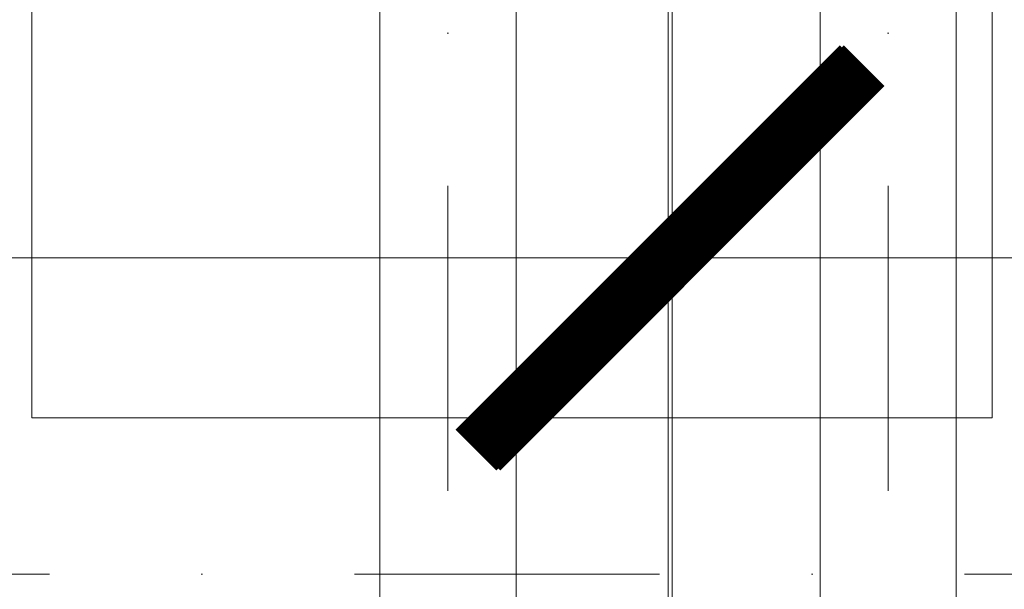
# Model space of a CAD drawing. Header units: millimetres. Extents: x -916886 to 3713765, y -2985421 to 1675785.
# Tile 590 of 656: x 377465 to 378695, y 149981 to 150692. Entities that reach past the tile are written whole.
import ezdxf

# ---------------------------------------------------------------- set-up
doc = ezdxf.new("R2010")
doc.units = ezdxf.units.MM
doc.linetypes.add('CENTERX2', pattern=[101.6, 63.5, -12.7, 12.7, -12.7])
doc.linetypes.add('DASHDOT', pattern=[25.4, 12.7, -6.35, 0, -6.35])
doc.layers.get('Defpoints').update_dxf_attribs({"color": 8})
for name, color, linetype, lineweight in [('A99_FVE', 30, 'Continuous', 5), ('A99_N_koty-200', 5, 'Continuous', 5), ('A99_N_koty-200 @ 1', 5, 'Continuous', 5), ('A99_N_koty-200 @ 10', 5, 'Continuous', 5), ('A99_N_koty-200 @ 100', 5, 'Continuous', 5), ('A99_N_koty-200 @ 200', 5, 'Continuous', 5), ('A99_N_koty-200 @ 250 (1)', 5, 'Continuous', 5), ('A99_N_koty-200 @ 250 (2)', 5, 'Continuous', 5), ('A99_N_koty-200 @ 400', 5, 'Continuous', 5), ('A99_S_osy', 1, 'CENTERX2', 5)]:
    doc.layers.add(name, color=color, linetype=linetype, lineweight=lineweight)
doc.styles.add('A99_kota', font='isocpeur.ttf', dxfattribs={"height": 2})
doc.dimstyles.new('A99_kota_200 new', dxfattribs={"dimscale": 200, "dimtxt": 2, "dimasz": 1.2, "dimexe": 0.5, "dimexo": 1.5, "dimgap": 0.5, "dimtad": 1, "dimdec": 0, "dimzin": 3, "dimdsep": 46, "dimtxsty": 'A99_kota', "dimblk": 'ARCHTICK', "dimcen": 2.5, "dimazin": 2, "dimtfac": 0.75, "dimtdec": 0, "dimtix": 1, "dimtmove": 2, "dimatfit": 0, "dimfxl": 0, "dimtolj": 1, "dimtzin": 0, "dimlwd": 5, "dimlwe": 5, "dimarcsym": 0})

# ---------------------------------------------------------------- blocks, each defined once
blk = doc.blocks.new('_ArchTick')
at = {"color": 0, "linetype": 'ByBlock', "const_width": 0.15}
blk.add_lwpolyline([(-0.5, -0.5), (0.5, 0.5)], dxfattribs=at)
blk = doc.blocks.new('*D3368')
at = {"layer": 'A99_N_koty-200', "color": 0, "linetype": 'Continuous', "lineweight": 5, "ltscale": 10, "transparency": 16777216}
for p, q in [((330000, 150190), (330000, 151090)), ((378275, 150190), (378275, 151090)), ((330000, 150990), (378275, 150990))]:
    blk.add_line(p, q, dxfattribs=at)
at = {"layer": 'Defpoints', "color": 0, "linetype": 'Continuous', "lineweight": 0, "ltscale": 10, "transparency": 16777216}
for p in [(378275, 150990), (330000, 148920), (378275, 148920)]:
    blk.add_point(p, dxfattribs=at)
at = {"layer": 'A99_N_koty-200', "color": 0, "linetype": 'Continuous', "lineweight": 5, "ltscale": 10, "transparency": 16777216, "xscale": 240, "yscale": 240, "zscale": 240, "rotation": 180}
blk.add_blockref('_ArchTick', (330000, 150990), dxfattribs=at)
at = {"layer": 'A99_N_koty-200', "color": 0, "linetype": 'Continuous', "lineweight": 5, "ltscale": 10, "transparency": 16777216, "xscale": 240, "yscale": 240, "zscale": 240}
blk.add_blockref('_ArchTick', (378275, 150990), dxfattribs=at)
at = {"layer": 'A99_N_koty-200', "color": 0, "linetype": 'Continuous', "ltscale": 10, "transparency": 16777216, "insert": (354778.8, 151330), "char_height": 400, "attachment_point": 5, "style": 'A99_kota'}
blk.add_mtext('\\A1;48275', dxfattribs=at)
blk = doc.blocks.new('*D3369')
at = {"layer": 'A99_N_koty-200', "color": 0, "linetype": 'Continuous', "lineweight": 5, "ltscale": 10, "transparency": 16777216}
for p, q in [((330000, 149995), (330000, 150445)), ((378275, 149995), (378275, 150445)), ((330000, 150395), (378275, 150395))]:
    blk.add_line(p, q, dxfattribs=at)
at = {"layer": 'Defpoints', "color": 0, "linetype": 'Continuous', "lineweight": 0, "ltscale": 10, "transparency": 16777216}
for p in [(378275, 150395), (330000, 148920), (378275, 148920)]:
    blk.add_point(p, dxfattribs=at)
at = {"layer": 'A99_N_koty-200', "color": 0, "linetype": 'Continuous', "lineweight": 5, "ltscale": 10, "transparency": 16777216, "xscale": 120, "yscale": 120, "zscale": 120, "rotation": 180}
blk.add_blockref('_ArchTick', (330000, 150395), dxfattribs=at)
at = {"layer": 'A99_N_koty-200', "color": 0, "linetype": 'Continuous', "lineweight": 5, "ltscale": 10, "transparency": 16777216, "xscale": 120, "yscale": 120, "zscale": 120}
blk.add_blockref('_ArchTick', (378275, 150395), dxfattribs=at)
at = {"layer": 'A99_N_koty-200', "color": 0, "linetype": 'Continuous', "ltscale": 10, "transparency": 16777216, "insert": (354137.5, 150545), "char_height": 200, "attachment_point": 5, "style": 'A99_kota'}
blk.add_mtext('\\A1;48275', dxfattribs=at)
blk = doc.blocks.new('*D3370')
at = {"layer": 'A99_N_koty-200', "color": 0, "linetype": 'Continuous', "lineweight": 5, "ltscale": 10, "transparency": 16777216}
for p, q in [((330000, 150391), (330000, 150395.5)), ((330000, 150395), (378275, 150395)), ((378275, 150391), (378275, 150395.5))]:
    blk.add_line(p, q, dxfattribs=at)
at = {"layer": 'Defpoints', "color": 0, "linetype": 'Continuous', "lineweight": 0, "ltscale": 10, "transparency": 16777216}
for p in [(378275, 150395), (330000, 148920), (378275, 148920)]:
    blk.add_point(p, dxfattribs=at)
at = {"layer": 'A99_N_koty-200', "color": 0, "linetype": 'Continuous', "lineweight": 5, "ltscale": 10, "transparency": 16777216, "xscale": 1.2, "yscale": 1.2, "zscale": 1.2, "rotation": 180}
blk.add_blockref('_ArchTick', (330000, 150395), dxfattribs=at)
at = {"layer": 'A99_N_koty-200', "color": 0, "linetype": 'Continuous', "lineweight": 5, "ltscale": 10, "transparency": 16777216, "xscale": 1.2, "yscale": 1.2, "zscale": 1.2}
blk.add_blockref('_ArchTick', (378275, 150395), dxfattribs=at)
at = {"layer": 'A99_N_koty-200', "color": 0, "linetype": 'Continuous', "ltscale": 10, "transparency": 16777216, "insert": (354137.5, 150396.5), "char_height": 2, "attachment_point": 5, "style": 'A99_kota'}
blk.add_mtext('\\A1;48275', dxfattribs=at)
blk = doc.blocks.new('*D3371')
at = {"layer": 'A99_N_koty-200', "color": 0, "linetype": 'Continuous', "lineweight": 5, "ltscale": 10, "transparency": 16777216}
for p, q in [((330000, 149520), (330000, 150595)), ((378275, 149520), (378275, 150595)), ((330000, 150395), (378275, 150395))]:
    blk.add_line(p, q, dxfattribs=at)
at = {"layer": 'Defpoints', "color": 0, "linetype": 'Continuous', "lineweight": 0, "ltscale": 10, "transparency": 16777216}
for p in [(378275, 150395), (330000, 148920), (378275, 148920)]:
    blk.add_point(p, dxfattribs=at)
at = {"layer": 'A99_N_koty-200', "color": 0, "linetype": 'Continuous', "lineweight": 5, "ltscale": 10, "transparency": 16777216, "xscale": 480, "yscale": 480, "zscale": 480, "rotation": 180}
blk.add_blockref('_ArchTick', (330000, 150395), dxfattribs=at)
at = {"layer": 'A99_N_koty-200', "color": 0, "linetype": 'Continuous', "lineweight": 5, "ltscale": 10, "transparency": 16777216, "xscale": 480, "yscale": 480, "zscale": 480}
blk.add_blockref('_ArchTick', (378275, 150395), dxfattribs=at)
at = {"layer": 'A99_N_koty-200', "color": 0, "linetype": 'Continuous', "ltscale": 10, "transparency": 16777216, "insert": (354137.5, 150995), "char_height": 800, "attachment_point": 5, "style": 'A99_kota'}
blk.add_mtext('\\A1;48275', dxfattribs=at)
blk = doc.blocks.new('*D3372')
at = {"layer": 'A99_N_koty-200', "color": 0, "linetype": 'Continuous', "lineweight": 5, "ltscale": 10, "transparency": 16777216}
for p, q in [((330000, 150355), (330000, 150400)), ((330000, 150395), (378275, 150395)), ((378275, 150355), (378275, 150400))]:
    blk.add_line(p, q, dxfattribs=at)
at = {"layer": 'Defpoints', "color": 0, "linetype": 'Continuous', "lineweight": 0, "ltscale": 10, "transparency": 16777216}
for p in [(378275, 150395), (330000, 148920), (378275, 148920)]:
    blk.add_point(p, dxfattribs=at)
at = {"layer": 'A99_N_koty-200', "color": 0, "linetype": 'Continuous', "lineweight": 5, "ltscale": 10, "transparency": 16777216, "xscale": 12, "yscale": 12, "zscale": 12, "rotation": 180}
blk.add_blockref('_ArchTick', (330000, 150395), dxfattribs=at)
at = {"layer": 'A99_N_koty-200', "color": 0, "linetype": 'Continuous', "lineweight": 5, "ltscale": 10, "transparency": 16777216, "xscale": 12, "yscale": 12, "zscale": 12}
blk.add_blockref('_ArchTick', (378275, 150395), dxfattribs=at)
at = {"layer": 'A99_N_koty-200', "color": 0, "linetype": 'Continuous', "ltscale": 10, "transparency": 16777216, "insert": (354137.5, 150410), "char_height": 20, "attachment_point": 5, "style": 'A99_kota'}
blk.add_mtext('\\A1;48275', dxfattribs=at)
blk = doc.blocks.new('*D3373')
at = {"layer": 'A99_N_koty-200', "color": 0, "linetype": 'Continuous', "lineweight": 5, "ltscale": 10, "transparency": 16777216}
for p, q in [((330000, 149395), (330000, 150520)), ((378275, 149395), (378275, 150520)), ((330000, 150395), (378275, 150395))]:
    blk.add_line(p, q, dxfattribs=at)
at = {"layer": 'Defpoints', "color": 0, "linetype": 'Continuous', "lineweight": 0, "ltscale": 10, "transparency": 16777216}
for p in [(378275, 150395), (330000, 148920), (378275, 148920)]:
    blk.add_point(p, dxfattribs=at)
at = {"layer": 'A99_N_koty-200', "color": 0, "linetype": 'Continuous', "lineweight": 5, "ltscale": 10, "transparency": 16777216, "xscale": 300, "yscale": 300, "zscale": 300, "rotation": 180}
blk.add_blockref('_ArchTick', (330000, 150395), dxfattribs=at)
at = {"layer": 'A99_N_koty-200', "color": 0, "linetype": 'Continuous', "lineweight": 5, "ltscale": 10, "transparency": 16777216, "xscale": 300, "yscale": 300, "zscale": 300}
blk.add_blockref('_ArchTick', (378275, 150395), dxfattribs=at)
at = {"layer": 'A99_N_koty-200', "color": 0, "linetype": 'Continuous', "ltscale": 10, "transparency": 16777216, "insert": (354137.5, 150770), "char_height": 500, "attachment_point": 5, "style": 'A99_kota'}
blk.add_mtext('\\A1;48275', dxfattribs=at)
blk = doc.blocks.new('*D3374')
at = {"layer": 'A99_N_koty-200', "color": 0, "linetype": 'Continuous', "lineweight": 5, "ltscale": 10, "transparency": 16777216}
for p, q in [((330000, 149395), (330000, 150520)), ((378275, 149395), (378275, 150520)), ((330000, 150395), (378275, 150395))]:
    blk.add_line(p, q, dxfattribs=at)
at = {"layer": 'Defpoints', "color": 0, "linetype": 'Continuous', "lineweight": 0, "ltscale": 10, "transparency": 16777216}
for p in [(378275, 150395), (330000, 148920), (378275, 148920)]:
    blk.add_point(p, dxfattribs=at)
at = {"layer": 'A99_N_koty-200', "color": 0, "linetype": 'Continuous', "lineweight": 5, "ltscale": 10, "transparency": 16777216, "xscale": 300, "yscale": 300, "zscale": 300, "rotation": 180}
blk.add_blockref('_ArchTick', (330000, 150395), dxfattribs=at)
at = {"layer": 'A99_N_koty-200', "color": 0, "linetype": 'Continuous', "lineweight": 5, "ltscale": 10, "transparency": 16777216, "xscale": 300, "yscale": 300, "zscale": 300}
blk.add_blockref('_ArchTick', (378275, 150395), dxfattribs=at)
at = {"layer": 'A99_N_koty-200', "color": 0, "linetype": 'Continuous', "ltscale": 10, "transparency": 16777216, "insert": (354137.5, 150770), "char_height": 500, "attachment_point": 5, "style": 'A99_kota'}
blk.add_mtext('\\A1;48275', dxfattribs=at)
blk = doc.blocks.new('*D3376')
at = {"layer": 'A99_N_koty-200', "color": 0, "linetype": 'Continuous', "lineweight": 5, "ltscale": 10, "transparency": 16777216}
for p, q in [((378280, 150200), (378280, 151100)), ((415495, 150200), (415495, 151100)), ((378280, 151000), (415495, 151000))]:
    blk.add_line(p, q, dxfattribs=at)
at = {"layer": 'Defpoints', "color": 0, "linetype": 'Continuous', "lineweight": 0, "ltscale": 10, "transparency": 16777216}
for p in [(415495, 151000), (378280, 148920), (415495, 148920)]:
    blk.add_point(p, dxfattribs=at)
at = {"layer": 'A99_N_koty-200', "color": 0, "linetype": 'Continuous', "lineweight": 5, "ltscale": 10, "transparency": 16777216, "xscale": 240, "yscale": 240, "zscale": 240, "rotation": 180}
blk.add_blockref('_ArchTick', (378280, 151000), dxfattribs=at)
at = {"layer": 'A99_N_koty-200', "color": 0, "linetype": 'Continuous', "lineweight": 5, "ltscale": 10, "transparency": 16777216, "xscale": 240, "yscale": 240, "zscale": 240}
blk.add_blockref('_ArchTick', (415495, 151000), dxfattribs=at)
at = {"layer": 'A99_N_koty-200', "color": 0, "linetype": 'Continuous', "ltscale": 10, "transparency": 16777216, "insert": (396887.5, 151300), "char_height": 400, "attachment_point": 5, "style": 'A99_kota'}
blk.add_mtext('\\A1;37215', dxfattribs=at)
blk = doc.blocks.new('*D3377')
at = {"layer": 'A99_N_koty-200', "color": 0, "linetype": 'Continuous', "lineweight": 5, "ltscale": 10, "transparency": 16777216}
for p, q in [((378280, 149995), (378280, 150445)), ((415495, 149995), (415495, 150445)), ((378280, 150395), (415495, 150395))]:
    blk.add_line(p, q, dxfattribs=at)
at = {"layer": 'Defpoints', "color": 0, "linetype": 'Continuous', "lineweight": 0, "ltscale": 10, "transparency": 16777216}
for p in [(415495, 150395), (378280, 148920), (415495, 148920)]:
    blk.add_point(p, dxfattribs=at)
at = {"layer": 'A99_N_koty-200', "color": 0, "linetype": 'Continuous', "lineweight": 5, "ltscale": 10, "transparency": 16777216, "xscale": 120, "yscale": 120, "zscale": 120, "rotation": 180}
blk.add_blockref('_ArchTick', (378280, 150395), dxfattribs=at)
at = {"layer": 'A99_N_koty-200', "color": 0, "linetype": 'Continuous', "lineweight": 5, "ltscale": 10, "transparency": 16777216, "xscale": 120, "yscale": 120, "zscale": 120}
blk.add_blockref('_ArchTick', (415495, 150395), dxfattribs=at)
at = {"layer": 'A99_N_koty-200', "color": 0, "linetype": 'Continuous', "ltscale": 10, "transparency": 16777216, "insert": (396887.5, 150545), "char_height": 200, "attachment_point": 5, "style": 'A99_kota'}
blk.add_mtext('\\A1;37215', dxfattribs=at)
blk = doc.blocks.new('*D3378')
at = {"layer": 'A99_N_koty-200', "color": 0, "linetype": 'Continuous', "lineweight": 5, "ltscale": 10, "transparency": 16777216}
for p, q in [((378280, 150391), (378280, 150395.5)), ((378280, 150395), (415495, 150395)), ((415495, 150391), (415495, 150395.5))]:
    blk.add_line(p, q, dxfattribs=at)
at = {"layer": 'Defpoints', "color": 0, "linetype": 'Continuous', "lineweight": 0, "ltscale": 10, "transparency": 16777216}
for p in [(415495, 150395), (378280, 148920), (415495, 148920)]:
    blk.add_point(p, dxfattribs=at)
at = {"layer": 'A99_N_koty-200', "color": 0, "linetype": 'Continuous', "lineweight": 5, "ltscale": 10, "transparency": 16777216, "xscale": 1.2, "yscale": 1.2, "zscale": 1.2, "rotation": 180}
blk.add_blockref('_ArchTick', (378280, 150395), dxfattribs=at)
at = {"layer": 'A99_N_koty-200', "color": 0, "linetype": 'Continuous', "lineweight": 5, "ltscale": 10, "transparency": 16777216, "xscale": 1.2, "yscale": 1.2, "zscale": 1.2}
blk.add_blockref('_ArchTick', (415495, 150395), dxfattribs=at)
at = {"layer": 'A99_N_koty-200', "color": 0, "linetype": 'Continuous', "ltscale": 10, "transparency": 16777216, "insert": (396887.5, 150396.5), "char_height": 2, "attachment_point": 5, "style": 'A99_kota'}
blk.add_mtext('\\A1;37215', dxfattribs=at)
blk = doc.blocks.new('*D3379')
at = {"layer": 'A99_N_koty-200', "color": 0, "linetype": 'Continuous', "lineweight": 5, "ltscale": 10, "transparency": 16777216}
for p, q in [((378280, 149520), (378280, 150595)), ((415495, 149520), (415495, 150595)), ((378280, 150395), (415495, 150395))]:
    blk.add_line(p, q, dxfattribs=at)
at = {"layer": 'Defpoints', "color": 0, "linetype": 'Continuous', "lineweight": 0, "ltscale": 10, "transparency": 16777216}
for p in [(415495, 150395), (378280, 148920), (415495, 148920)]:
    blk.add_point(p, dxfattribs=at)
at = {"layer": 'A99_N_koty-200', "color": 0, "linetype": 'Continuous', "lineweight": 5, "ltscale": 10, "transparency": 16777216, "xscale": 480, "yscale": 480, "zscale": 480, "rotation": 180}
blk.add_blockref('_ArchTick', (378280, 150395), dxfattribs=at)
at = {"layer": 'A99_N_koty-200', "color": 0, "linetype": 'Continuous', "lineweight": 5, "ltscale": 10, "transparency": 16777216, "xscale": 480, "yscale": 480, "zscale": 480}
blk.add_blockref('_ArchTick', (415495, 150395), dxfattribs=at)
at = {"layer": 'A99_N_koty-200', "color": 0, "linetype": 'Continuous', "ltscale": 10, "transparency": 16777216, "insert": (396887.5, 150995), "char_height": 800, "attachment_point": 5, "style": 'A99_kota'}
blk.add_mtext('\\A1;37215', dxfattribs=at)
blk = doc.blocks.new('*D3380')
at = {"layer": 'A99_N_koty-200', "color": 0, "linetype": 'Continuous', "lineweight": 5, "ltscale": 10, "transparency": 16777216}
for p, q in [((378280, 150355), (378280, 150400)), ((378280, 150395), (415495, 150395)), ((415495, 150355), (415495, 150400))]:
    blk.add_line(p, q, dxfattribs=at)
at = {"layer": 'Defpoints', "color": 0, "linetype": 'Continuous', "lineweight": 0, "ltscale": 10, "transparency": 16777216}
for p in [(415495, 150395), (378280, 148920), (415495, 148920)]:
    blk.add_point(p, dxfattribs=at)
at = {"layer": 'A99_N_koty-200', "color": 0, "linetype": 'Continuous', "lineweight": 5, "ltscale": 10, "transparency": 16777216, "xscale": 12, "yscale": 12, "zscale": 12, "rotation": 180}
blk.add_blockref('_ArchTick', (378280, 150395), dxfattribs=at)
at = {"layer": 'A99_N_koty-200', "color": 0, "linetype": 'Continuous', "lineweight": 5, "ltscale": 10, "transparency": 16777216, "xscale": 12, "yscale": 12, "zscale": 12}
blk.add_blockref('_ArchTick', (415495, 150395), dxfattribs=at)
at = {"layer": 'A99_N_koty-200', "color": 0, "linetype": 'Continuous', "ltscale": 10, "transparency": 16777216, "insert": (396887.5, 150410), "char_height": 20, "attachment_point": 5, "style": 'A99_kota'}
blk.add_mtext('\\A1;37215', dxfattribs=at)
blk = doc.blocks.new('*D3381')
at = {"layer": 'A99_N_koty-200', "color": 0, "linetype": 'Continuous', "lineweight": 5, "ltscale": 10, "transparency": 16777216}
for p, q in [((378280, 149395), (378280, 150520)), ((415495, 149395), (415495, 150520)), ((378280, 150395), (415495, 150395))]:
    blk.add_line(p, q, dxfattribs=at)
at = {"layer": 'Defpoints', "color": 0, "linetype": 'Continuous', "lineweight": 0, "ltscale": 10, "transparency": 16777216}
for p in [(415495, 150395), (378280, 148920), (415495, 148920)]:
    blk.add_point(p, dxfattribs=at)
at = {"layer": 'A99_N_koty-200', "color": 0, "linetype": 'Continuous', "lineweight": 5, "ltscale": 10, "transparency": 16777216, "xscale": 300, "yscale": 300, "zscale": 300, "rotation": 180}
blk.add_blockref('_ArchTick', (378280, 150395), dxfattribs=at)
at = {"layer": 'A99_N_koty-200', "color": 0, "linetype": 'Continuous', "lineweight": 5, "ltscale": 10, "transparency": 16777216, "xscale": 300, "yscale": 300, "zscale": 300}
blk.add_blockref('_ArchTick', (415495, 150395), dxfattribs=at)
at = {"layer": 'A99_N_koty-200', "color": 0, "linetype": 'Continuous', "ltscale": 10, "transparency": 16777216, "insert": (396887.5, 150770), "char_height": 500, "attachment_point": 5, "style": 'A99_kota'}
blk.add_mtext('\\A1;37215', dxfattribs=at)
blk = doc.blocks.new('*D3382')
at = {"layer": 'A99_N_koty-200', "color": 0, "linetype": 'Continuous', "lineweight": 5, "ltscale": 10, "transparency": 16777216}
for p, q in [((378280, 149395), (378280, 150520)), ((415495, 149395), (415495, 150520)), ((378280, 150395), (415495, 150395))]:
    blk.add_line(p, q, dxfattribs=at)
at = {"layer": 'Defpoints', "color": 0, "linetype": 'Continuous', "lineweight": 0, "ltscale": 10, "transparency": 16777216}
for p in [(415495, 150395), (378280, 148920), (415495, 148920)]:
    blk.add_point(p, dxfattribs=at)
at = {"layer": 'A99_N_koty-200', "color": 0, "linetype": 'Continuous', "lineweight": 5, "ltscale": 10, "transparency": 16777216, "xscale": 300, "yscale": 300, "zscale": 300, "rotation": 180}
blk.add_blockref('_ArchTick', (378280, 150395), dxfattribs=at)
at = {"layer": 'A99_N_koty-200', "color": 0, "linetype": 'Continuous', "lineweight": 5, "ltscale": 10, "transparency": 16777216, "xscale": 300, "yscale": 300, "zscale": 300}
blk.add_blockref('_ArchTick', (415495, 150395), dxfattribs=at)
at = {"layer": 'A99_N_koty-200', "color": 0, "linetype": 'Continuous', "ltscale": 10, "transparency": 16777216, "insert": (396887.5, 150770), "char_height": 500, "attachment_point": 5, "style": 'A99_kota'}
blk.add_mtext('\\A1;37215', dxfattribs=at)
blk = doc.blocks.new('*U4810')
at = {"layer": 'A99_N_koty-200 @ 1', "linetype": 'Continuous', "ltscale": 10}
dim = blk.add_linear_dim(base=(378275, 150395), p1=(330000, 148920), p2=(378275, 148920), dimstyle='A99_kota_200 new', override={"dimscale": 1, "dimtix": 1, "dimtofl": 1, "dimtmove": 2, "dimatfit": 3}, dxfattribs=at)
dim.commit()
dim.dimension.update_dxf_attribs({"geometry": '*D3370', "text_midpoint": (354137.5, 150396.5)})
at = {"layer": 'A99_N_koty-200 @ 10', "linetype": 'Continuous', "ltscale": 10}
dim = blk.add_linear_dim(base=(378275, 150395), p1=(330000, 148920), p2=(378275, 148920), dimstyle='A99_kota_200 new', override={"dimscale": 10, "dimtix": 1, "dimtofl": 1, "dimtmove": 2, "dimatfit": 3}, dxfattribs=at)
dim.commit()
dim.dimension.update_dxf_attribs({"geometry": '*D3372', "text_midpoint": (354137.5, 150410)})
at = {"layer": 'A99_N_koty-200 @ 100', "linetype": 'Continuous', "ltscale": 10}
dim = blk.add_linear_dim(base=(378275, 150395), p1=(330000, 148920), p2=(378275, 148920), dimstyle='A99_kota_200 new', override={"dimscale": 100, "dimtix": 1, "dimtofl": 1, "dimtmove": 2, "dimatfit": 3}, dxfattribs=at)
dim.commit()
dim.dimension.update_dxf_attribs({"geometry": '*D3369', "text_midpoint": (354137.5, 150545)})
at = {"layer": 'A99_N_koty-200 @ 200', "linetype": 'Continuous', "ltscale": 10}
dim = blk.add_linear_dim(base=(378275, 150990), p1=(330000, 148920), p2=(378275, 148920), dimstyle='A99_kota_200 new', override={"dimscale": 200, "dimtix": 1, "dimtofl": 1, "dimtmove": 2, "dimatfit": 3}, dxfattribs=at)
dim.commit()
dim.dimension.update_dxf_attribs({"geometry": '*D3368', "text_midpoint": (354778.8, 151330), "dimtype": 128})
at = {"layer": 'A99_N_koty-200 @ 250 (1)', "linetype": 'Continuous', "ltscale": 10}
dim = blk.add_linear_dim(base=(378275, 150395), p1=(330000, 148920), p2=(378275, 148920), dimstyle='A99_kota_200 new', override={"dimscale": 250, "dimtix": 1, "dimtofl": 1, "dimtmove": 2, "dimatfit": 3}, dxfattribs=at)
dim.commit()
dim.dimension.update_dxf_attribs({"geometry": '*D3374', "text_midpoint": (354137.5, 150770)})
at = {"layer": 'A99_N_koty-200 @ 250 (2)', "linetype": 'Continuous', "ltscale": 10}
dim = blk.add_linear_dim(base=(378275, 150395), p1=(330000, 148920), p2=(378275, 148920), dimstyle='A99_kota_200 new', override={"dimscale": 250, "dimtix": 1, "dimtofl": 1, "dimtmove": 2, "dimatfit": 3}, dxfattribs=at)
dim.commit()
dim.dimension.update_dxf_attribs({"geometry": '*D3373', "text_midpoint": (354137.5, 150770)})
at = {"layer": 'A99_N_koty-200 @ 400', "linetype": 'Continuous', "ltscale": 10}
dim = blk.add_linear_dim(base=(378275, 150395), p1=(330000, 148920), p2=(378275, 148920), dimstyle='A99_kota_200 new', override={"dimscale": 400, "dimtix": 1, "dimtofl": 1, "dimtmove": 2, "dimatfit": 3}, dxfattribs=at)
dim.commit()
dim.dimension.update_dxf_attribs({"geometry": '*D3371', "text_midpoint": (354137.5, 150995)})
blk = doc.blocks.new('*U4811')
at = {"layer": 'A99_N_koty-200 @ 1', "linetype": 'Continuous', "ltscale": 10}
dim = blk.add_linear_dim(base=(415495, 150395), p1=(378280, 148920), p2=(415495, 148920), dimstyle='A99_kota_200 new', override={"dimscale": 1, "dimtix": 1, "dimtofl": 1, "dimtmove": 2, "dimatfit": 3}, dxfattribs=at)
dim.commit()
dim.dimension.update_dxf_attribs({"geometry": '*D3378', "text_midpoint": (396887.5, 150396.5)})
at = {"layer": 'A99_N_koty-200 @ 10', "linetype": 'Continuous', "ltscale": 10}
dim = blk.add_linear_dim(base=(415495, 150395), p1=(378280, 148920), p2=(415495, 148920), dimstyle='A99_kota_200 new', override={"dimscale": 10, "dimtix": 1, "dimtofl": 1, "dimtmove": 2, "dimatfit": 3}, dxfattribs=at)
dim.commit()
dim.dimension.update_dxf_attribs({"geometry": '*D3380', "text_midpoint": (396887.5, 150410)})
at = {"layer": 'A99_N_koty-200 @ 100', "linetype": 'Continuous', "ltscale": 10}
dim = blk.add_linear_dim(base=(415495, 150395), p1=(378280, 148920), p2=(415495, 148920), dimstyle='A99_kota_200 new', override={"dimscale": 100, "dimtix": 1, "dimtofl": 1, "dimtmove": 2, "dimatfit": 3}, dxfattribs=at)
dim.commit()
dim.dimension.update_dxf_attribs({"geometry": '*D3377', "text_midpoint": (396887.5, 150545)})
at = {"layer": 'A99_N_koty-200 @ 200', "linetype": 'Continuous', "ltscale": 10}
dim = blk.add_linear_dim(base=(415495, 151000), p1=(378280, 148920), p2=(415495, 148920), dimstyle='A99_kota_200 new', override={"dimscale": 200, "dimtix": 1, "dimtofl": 1, "dimtmove": 2, "dimatfit": 3}, dxfattribs=at)
dim.commit()
dim.dimension.update_dxf_attribs({"geometry": '*D3376', "text_midpoint": (396887.5, 151300)})
at = {"layer": 'A99_N_koty-200 @ 250 (1)', "linetype": 'Continuous', "ltscale": 10}
dim = blk.add_linear_dim(base=(415495, 150395), p1=(378280, 148920), p2=(415495, 148920), dimstyle='A99_kota_200 new', override={"dimscale": 250, "dimtix": 1, "dimtofl": 1, "dimtmove": 2, "dimatfit": 3}, dxfattribs=at)
dim.commit()
dim.dimension.update_dxf_attribs({"geometry": '*D3382', "text_midpoint": (396887.5, 150770)})
at = {"layer": 'A99_N_koty-200 @ 250 (2)', "linetype": 'Continuous', "ltscale": 10}
dim = blk.add_linear_dim(base=(415495, 150395), p1=(378280, 148920), p2=(415495, 148920), dimstyle='A99_kota_200 new', override={"dimscale": 250, "dimtix": 1, "dimtofl": 1, "dimtmove": 2, "dimatfit": 3}, dxfattribs=at)
dim.commit()
dim.dimension.update_dxf_attribs({"geometry": '*D3381', "text_midpoint": (396887.5, 150770)})
at = {"layer": 'A99_N_koty-200 @ 400', "linetype": 'Continuous', "ltscale": 10}
dim = blk.add_linear_dim(base=(415495, 150395), p1=(378280, 148920), p2=(415495, 148920), dimstyle='A99_kota_200 new', override={"dimscale": 400, "dimtix": 1, "dimtofl": 1, "dimtmove": 2, "dimatfit": 3}, dxfattribs=at)
dim.commit()
dim.dimension.update_dxf_attribs({"geometry": '*D3379', "text_midpoint": (396887.5, 150995)})

msp = doc.modelspace()

# ---------------------------------------------------------------- linework, layer by layer
at = {"layer": 'A99_FVE', "linetype": 'Continuous', "lineweight": 15, "ltscale": 2}
for points in [[(377915, 155305), (378085, 155305), (378085, 149540), (377915, 149540)], [(378465, 155305), (378635, 155305), (378635, 149540), (378465, 149540)]]:
    msp.add_lwpolyline(points, close=True, dxfattribs=at)
at = {"layer": 'A99_FVE', "lineweight": 5, "ltscale": 2}
msp.add_lwpolyline([(378680, 150195), (378680, 150790), (377480, 150790), (377480, 150195)], close=True, dxfattribs=at)
at = {"layer": 'A99_S_osy', "linetype": 'DASHDOT', "lineweight": 5, "ltscale": 30}
for points in [[(378000, 264800), (378000, 146890)], [(378550, 264800), (378550, 146890)], [(452950, 150000), (297355, 150000)]]:
    msp.add_lwpolyline(points, dxfattribs=at)

# ---------------------------------------------------------------- block references
at = {"layer": 'A99_N_koty-200', "color": 4, "linetype": 'Continuous', "lineweight": 0}
for name in ['*U4810', '*U4811']:
    msp.add_blockref(name, (0, 0), dxfattribs=at)

doc.saveas('drawing.dxf')
